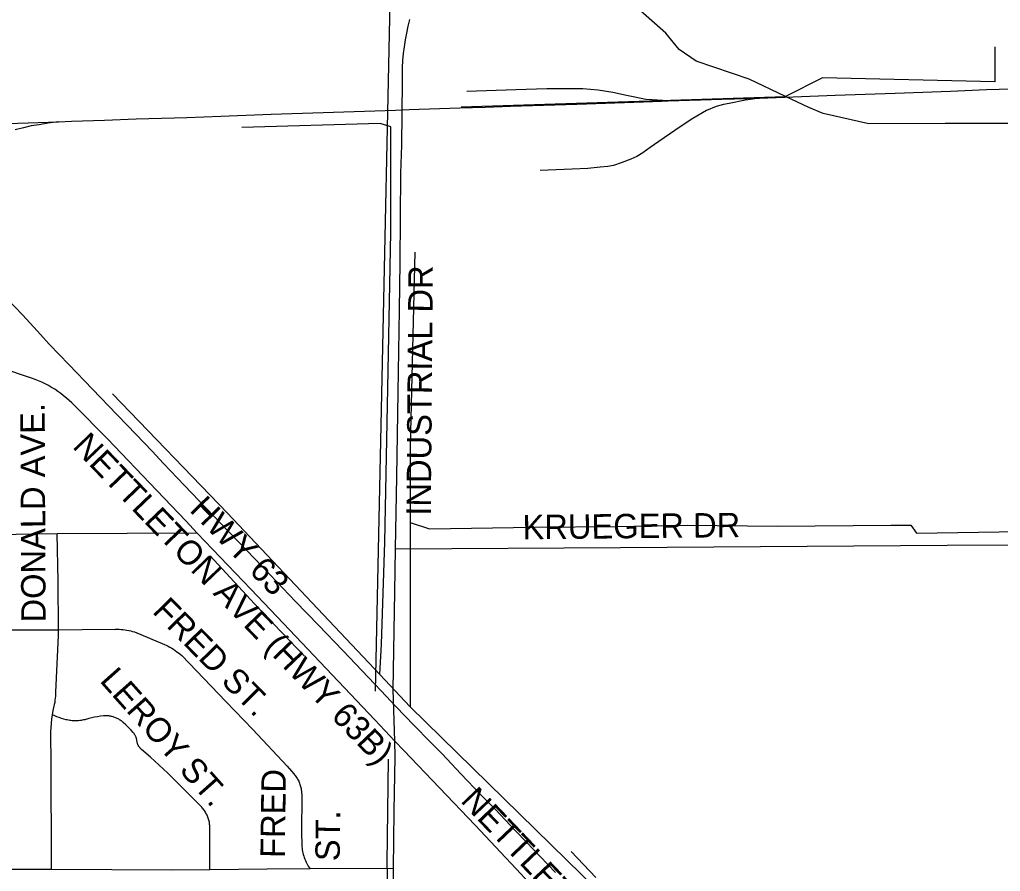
# Model space of a CAD drawing. Extents: x 1670563 to 1761545, y 515755 to 578944.
# Drawn here: x 1713800 to 1716812, y 540565 to 543183 of the extents above; entities that cross this region are included whole.
import ezdxf

# ---------------------------------------------------------------- set-up
doc = ezdxf.new("R2010")
doc.units = 0
for name, color, linetype in [('5_sectionlines', 7, 'Continuous'), ('RR Tracks', 7, 'Continuous'), ('SHP_LINE', 7, 'Continuous'), ('STREETCL', 7, 'Continuous'), ('STRNAMES', 7, 'Continuous')]:
    doc.layers.add(name, color=color, linetype=linetype)

# ---------------------------------------------------------------- blocks, each defined once
blk = doc.blocks.new('RR TRACKS02')
at = {"layer": 'RR Tracks'}
for p, q in [((1715323.9, 542966.9), (1715173.3, 542961.9)), ((1715419.7, 542969.9), (1715323.9, 542966.9)), ((1715474.4, 542970.2), (1715419.7, 542969.9)), ((1715529.5, 542970.3), (1715474.4, 542970.2)), ((1715576.8, 542966.3), (1715529.5, 542970.3)), ((1715622.4, 542958.9), (1715576.8, 542966.3)), ((1715664.3, 542950.2), (1715622.4, 542958.9)), ((1716304.8, 542950.3), (1716489.6, 542957.3)), ((1716489.6, 542957.3), (1716659.7, 542963.2)), ((1716659.7, 542963.2), (1716769.5, 542968.4)), ((1716769.5, 542968.4), (1716847.4, 542969.9)), ((1715308.1, 542916.6), (1715511, 542923.3)), ((1715511, 542923.3), (1715716.4, 542930.3)), ((1715689.9, 542944.9), (1715664.3, 542950.2)), ((1715723.9, 542937.9), (1715689.9, 542944.9)), ((1715716.4, 542930.3), (1715771.4, 542932.6)), ((1715742.9, 542936.6), (1715723.9, 542937.9)), ((1715792.2, 542933.2), (1715742.9, 542936.6)), ((1715771.4, 542932.6), (1715792.2, 542933.2)), ((1715792.2, 542933.2), (1715957.3, 542938.9)), ((1715962, 542922.5), (1715939.4, 542915.5)), ((1715957.3, 542938.9), (1716072.7, 542941.8)), ((1715979.4, 542925.2), (1715962, 542922.5)), ((1716029.7, 542935.2), (1715979.4, 542925.2)), ((1716072.7, 542941.8), (1716029.7, 542935.2)), ((1716072.7, 542941.8), (1716304.8, 542950.3)), ((1714418, 542886.2), (1714572.8, 542891.9)), ((1714572.8, 542891.9), (1714732.5, 542897.5)), ((1714732.5, 542897.5), (1714954.6, 542905)), ((1714954.6, 542905), (1714997, 542906.3)), ((1714997, 542906.3), (1715151.8, 542912)), ((1715151.8, 542912), (1715229.5, 542914)), ((1715229.5, 542914), (1715308.1, 542916.6)), ((1715909.7, 542903.9), (1715867.7, 542879.3)), ((1715939.4, 542915.5), (1715909.7, 542903.9)), ((1713719, 542861.8), (1713826.7, 542866)), ((1713826.7, 542866), (1713919.1, 542868.4)), ((1713887, 542864.6), (1713860, 542859.4)), ((1713919.1, 542868.4), (1713887, 542864.6)), ((1713919.1, 542868.4), (1713958.8, 542870.8)), ((1713958.8, 542870.8), (1714061.1, 542873.8)), ((1714061.1, 542873.8), (1714158.3, 542877.9)), ((1714158.3, 542877.9), (1714313.5, 542882.5)), ((1714313.5, 542882.5), (1714418, 542886.2)), ((1715867.7, 542879.3), (1715828.6, 542853.5)), ((1713811.7, 542850.6), (1713785.9, 542843.8)), ((1713835, 542856.1), (1713811.7, 542850.6)), ((1713860, 542859.4), (1713835, 542856.1)), ((1715828.6, 542853.5), (1715762.9, 542808.6)), ((1715762.9, 542808.6), (1715737.1, 542790.1)), ((1715714.5, 542773.8), (1715695.5, 542762.1)), ((1715737.1, 542790.1), (1715714.5, 542773.8)), ((1715647.5, 542742.8), (1715623.8, 542735.1)), ((1715677.5, 542753.8), (1715647.5, 542742.8)), ((1715695.5, 542762.1), (1715677.5, 542753.8)), ((1715497.1, 542723.1), (1715399, 542719.7)), ((1715545.4, 542725.8), (1715497.1, 542723.1)), ((1715582.8, 542729.1), (1715545.4, 542725.8)), ((1715607.1, 542731.8), (1715582.8, 542729.1)), ((1715623.8, 542735.1), (1715607.1, 542731.8)), ((1713761.5, 542324.7), (1713809.5, 542274.9)), ((1713809.5, 542274.9), (1713853.9, 542226.6)), ((1713853.9, 542226.6), (1713892.1, 542184.8)), ((1713892.1, 542184.8), (1713951, 542123.5)), ((1713951, 542123.5), (1714024.2, 542047.2)), ((1714024.2, 542047.2), (1714098.2, 541969.7)), ((1714098.2, 541969.7), (1714131.4, 541935.8)), ((1714131.4, 541935.8), (1714206.6, 541856.7)), ((1714206.6, 541856.7), (1714242.3, 541818.8)), ((1714242.3, 541818.8), (1714306.5, 541751.5)), ((1714306.5, 541751.5), (1714351.5, 541704.3)), ((1714351.5, 541704.3), (1714440.9, 541610.9)), ((1714440.9, 541610.9), (1714472.3, 541578.5)), ((1714472.3, 541578.5), (1714569.7, 541476.8)), ((1714569.7, 541476.8), (1714647.4, 541395.1)), ((1714647.4, 541395.1), (1714717.7, 541322)), ((1714717.7, 541322), (1714792.6, 541244.3)), ((1714792.6, 541244.3), (1714852.3, 541181.4)), ((1714852.3, 541181.4), (1714909.2, 541121.7)), ((1714909.2, 541121.7), (1714957, 541071.1)), ((1714957, 541071.1), (1715011.1, 541015)), ((1715011.1, 541015), (1715061.2, 540963.1)), ((1715061.2, 540963.1), (1715097.7, 540926.5)), ((1715097.7, 540926.5), (1715155, 540865)), ((1715155, 540865), (1715217.4, 540799.7)), ((1715217.4, 540799.7), (1715261.4, 540755.1)), ((1715261.4, 540755.1), (1715321.6, 540691.5)), ((1715321.6, 540691.5), (1715357.1, 540654.8)), ((1715357.1, 540654.8), (1715399.3, 540610.9)), ((1715399.3, 540610.9), (1715446.1, 540561.6)), ((1715570, 540546.1), (1715494, 540626.1))]:
    blk.add_line(p, q, dxfattribs=at)

msp = doc.modelspace()

# ---------------------------------------------------------------- linework, layer by layer
at = {"layer": '5_sectionlines'}
msp.add_lwpolyline([(1714924.1, 545030.7), (1714958.5, 544246.7), (1714891.7, 541119.2)], dxfattribs=at)
at = {"layer": 'SHP_LINE'}
for points in [[(1716152, 542947), (1716041, 543000), (1715878, 543055), (1715826, 543091), (1715785, 543141), (1715629, 543280), (1715530, 543374), (1715399, 543583), (1715290, 543783), (1715207, 543955), (1715210, 544132), (1715220, 544183)], [(1716795, 543099), (1716795, 542992), (1716266, 543004), (1716152, 542947)], [(1715156, 542915), (1716152, 542947)], [(1717681, 541623), (1717616, 541688), (1717592, 541765), (1717628, 542874), (1717592, 542931), (1717517, 542931), (1717203, 542916), (1717064, 542872), (1716867, 542864), (1716643, 542864), (1716408, 542863), (1716268, 542894), (1716224, 542913), (1716152, 542947)], [(1714906, 541170), (1714911, 541264), (1714922, 541577), (1714930, 541998), (1714940, 542529), (1714940, 542853), (1714907, 542864), (1714483, 542851)], [(1715014, 542468), (1715000, 541872), (1715000, 541071)], [(1714906, 541170), (1714438, 541666), (1714085, 542033)], [(1715000, 541638), (1715059, 541618), (1715381, 541623), (1715632, 541625), (1715850, 541629), (1716128, 541626), (1716476, 541629), (1716537, 541629), (1716555, 541605), (1716809, 541609), (1717225, 541611)], [(1715000, 541071), (1715960, 540131), (1716192, 539893), (1716250, 539893), (1716296, 539957), (1716302, 540299), (1716360, 540318), (1717206, 540318), (1717206, 540344), (1717203, 540611), (1717225, 541611)], [(1714385, 541535), (1714534, 541374), (1714675, 541227)], [(1715000, 541071), (1714906, 541170)], [(1714849, 539704), (1714886, 539781), (1714894, 539908), (1714899, 540015), (1714913, 540136), (1714922, 540234), (1714925, 540304), (1714925, 540355), (1714929, 540509), (1714930, 540558), (1714929, 540592), (1714933, 540910)]]:
    msp.add_lwpolyline(points, dxfattribs=at)
at = {"layer": 'STREETCL'}
for points in [[(1714954.7, 541556.9), (1714958.4, 541779), (1714962.4, 542037.2), (1714966.3, 542290.6), (1714969.3, 542436.2), (1714971.2, 542711.4), (1714974.2, 542796.9), (1714976.2, 542993.3), (1714975.9, 543014.7), (1714976.3, 543036), (1714977.4, 543057.3), (1714979.2, 543078.5), (1714981.7, 543099.7), (1714985, 543120.8), (1714988.9, 543141.7), (1714993.6, 543162.5), (1714998.9, 543183.2)], [(1714345.8, 541605.2), (1714310.6, 541642.3), (1714221.8, 541735.7), (1714068.4, 541895.2), (1713968.5, 541997), (1713960.6, 542005), (1713952.4, 542012.7), (1713943.9, 542020.1), (1713935.2, 542027.3), (1713926.2, 542034.1), (1713917.1, 542040.6), (1713907.7, 542046.8), (1713898.1, 542052.7), (1713888.3, 542058.3), (1713878.3, 542063.5), (1713868.2, 542068.4), (1713857.9, 542073), (1713847.4, 542077.2), (1713836.9, 542081.1), (1713742.6, 542112.8)], [(1713915.5, 541602.8), (1713661.9, 541598.4), (1713640.7, 541597.9)], [(1713919.1, 541307.8), (1713918, 541457.5), (1713915.3, 541602.8)], [(1714345.8, 541605.2), (1713915.5, 541602.8)], [(1714952.1, 540965.9), (1714891, 541030.8), (1714610.7, 541327), (1714510.1, 541432.4), (1714345.8, 541605.2)], [(1714954.7, 541556.9), (1715645.2, 541560.7), (1716649.2, 541567.8), (1717342.8, 541569), (1717532, 541570.2)], [(1714952.1, 540965.9), (1714947.6, 541124.5), (1714952.5, 541424.3), (1714954.7, 541556.9)], [(1713622.7, 541305.1), (1713628.8, 541306.1), (1713635, 541306.9), (1713641.1, 541307.4), (1713647.3, 541307.8), (1713653.4, 541308), (1713659.6, 541308), (1713876.6, 541307.3), (1713919.1, 541307.8)], [(1713901.1, 541046.5), (1713903.5, 541059.7), (1713906.3, 541072.8), (1713907.6, 541078.9), (1713908.7, 541085), (1713909.5, 541091.2), (1713910.2, 541097.5), (1713910.7, 541103.7), (1713910.9, 541109.9), (1713911, 541116.2), (1713919.2, 541290), (1713919.1, 541307.8)], [(1713919.1, 541307.8), (1713992.5, 541308.8), (1714093.7, 541309.6), (1714099.7, 541309.7), (1714105.7, 541309.5), (1714111.7, 541309.2), (1714117.6, 541308.6), (1714123.6, 541307.9), (1714129.5, 541306.9), (1714135.4, 541305.8), (1714141.2, 541304.5), (1714147, 541302.9), (1714152.7, 541301.2), (1714244.5, 541262.9), (1714250.3, 541260.3), (1714256.1, 541257.4), (1714261.7, 541254.4), (1714267.3, 541251.2), (1714272.7, 541247.9), (1714278, 541244.3), (1714283.2, 541240.5), (1714288.2, 541236.6), (1714293.1, 541232.5), (1714297.9, 541228.3), (1714433.4, 541087.5), (1714516.1, 541001), (1714621.9, 540889.1), (1714642.2, 540865), (1714644.4, 540862.4), (1714646.5, 540859.7), (1714648.5, 540857), (1714650.4, 540854.2), (1714652.3, 540851.3), (1714654, 540848.3), (1714655.6, 540845.3), (1714657.1, 540842.2), (1714658.5, 540839.1), (1714659.7, 540836), (1714660.9, 540832.8), (1714662, 540829.5), (1714662.9, 540826.2), (1714663.8, 540822.9), (1714664.5, 540819.6), (1714665.1, 540816.2), (1714665.6, 540812.9), (1714665.9, 540809.5), (1714666.2, 540806.1), (1714666.3, 540802.6), (1714665.5, 540680.8), (1714666.3, 540651.1), (1714666.5, 540646.2), (1714666.9, 540641.3), (1714667.4, 540636.4), (1714668.2, 540631.6), (1714669, 540626.8), (1714670.1, 540622), (1714671.3, 540617.2), (1714672.7, 540612.5), (1714674.2, 540607.9), (1714675.9, 540603.3), (1714677.7, 540598.7), (1714679.7, 540594.2), (1714681.9, 540589.8), (1714684.1, 540585.5), (1714686.6, 540581.3), (1714689.2, 540577.1), (1714691.9, 540573)], [(1713898.1, 540571.2), (1713896.9, 540918.1), (1713895.7, 540968.2), (1713895.6, 540981.3), (1713895.9, 540994.4), (1713896.6, 541007.5), (1713897.7, 541020.5), (1713899.2, 541033.5), (1713901.1, 541046.5)], [(1714383.8, 540570.5), (1714384.4, 540699.9), (1714384.3, 540703.2), (1714384.1, 540706.5), (1714383.7, 540709.7), (1714383.3, 540712.9), (1714382.7, 540716.2), (1714382, 540719.3), (1714381.2, 540722.5), (1714380.3, 540725.7), (1714379.3, 540728.8), (1714378.2, 540731.8), (1714377, 540734.9), (1714375.7, 540737.9), (1714374.3, 540740.8), (1714372.8, 540743.7), (1714371.2, 540746.5), (1714369.5, 540749.3), (1714367.7, 540752), (1714365.8, 540754.7), (1714363.8, 540757.3), (1714361.7, 540759.8), (1714359.6, 540762.3), (1714254.8, 540867.1), (1714228.9, 540892.2), (1714202.1, 540916.5), (1714174.6, 540939.9), (1714173.5, 540940.9), (1714172.5, 540941.8), (1714171.5, 540942.8), (1714170.5, 540943.8), (1714169.6, 540944.9), (1714168.7, 540946), (1714167.8, 540947.1), (1714167, 540948.2), (1714166.2, 540949.4), (1714165.5, 540950.6), (1714164.8, 540951.8), (1714164.1, 540953.1), (1714163.5, 540954.4), (1714163, 540955.7), (1714162.5, 540957), (1714162, 540958.3), (1714161.6, 540959.6), (1714161.2, 540961), (1714160.9, 540962.4), (1714160.6, 540963.8), (1714160.3, 540965.1), (1714160.2, 540966.5), (1714160, 540968.1), (1714159.7, 540969.7), (1714159.4, 540971.3), (1714159, 540972.9), (1714158.6, 540974.4), (1714158.1, 540976), (1714157.6, 540977.5), (1714157, 540979), (1714156.4, 540980.5), (1714155.7, 540981.9), (1714155, 540983.4), (1714154.2, 540984.8), (1714153.3, 540986.2), (1714152.5, 540987.5), (1714151.5, 540988.8), (1714150.6, 540990.1), (1714149.6, 540991.4), (1714148.5, 540992.6), (1714141.2, 541000.6), (1714133.7, 541008.3), (1714125.9, 541015.8), (1714117.9, 541023.2), (1714115.9, 541024.9), (1714113.8, 541026.7), (1714111.6, 541028.3), (1714109.3, 541029.9), (1714107, 541031.3), (1714104.7, 541032.7), (1714102.3, 541034.1), (1714099.9, 541035.3), (1714097.4, 541036.5), (1714094.9, 541037.5), (1714092.4, 541038.5), (1714089.8, 541039.4), (1714087.2, 541040.2), (1714084.5, 541041), (1714081.9, 541041.6), (1714079.2, 541042.1), (1714076.5, 541042.6), (1714073.8, 541042.9), (1714071.1, 541043.2), (1714068.4, 541043.4), (1714065.7, 541043.4), (1714062.9, 541043.4), (1714060.2, 541043.3), (1714057.5, 541043.1), (1714048.4, 541042.1), (1714039.3, 541040.8), (1714030.3, 541039.2), (1714021.3, 541037.3), (1714012.4, 541035.1), (1714003.6, 541032.6), (1713999.9, 541031.5), (1713996.1, 541030.6), (1713992.3, 541029.8), (1713988.5, 541029.2), (1713984.7, 541028.6), (1713980.9, 541028.2), (1713977, 541028), (1713973.2, 541027.8), (1713969.3, 541027.8), (1713965.4, 541027.9), (1713961.6, 541028.2), (1713957.7, 541028.6), (1713953.9, 541029.1), (1713950.1, 541029.8), (1713946.3, 541030.6), (1713942.6, 541031.5), (1713935.5, 541033.5), (1713928.5, 541035.7), (1713921.5, 541038.1), (1713914.6, 541040.7), (1713907.8, 541043.5), (1713901.1, 541046.5)], [(1714948.8, 540573.8), (1714950.5, 540750.2), (1714953.5, 540916.9), (1714952.1, 540965.9)], [(1714952.1, 540965.9), (1714979.7, 540936.5), (1715199.2, 540707.6), (1715340.4, 540557), (1715414.5, 540475.3), (1715485.9, 540391.4), (1715595, 540263.8), (1715708.8, 540140.2)], [(1713898.1, 540571.2), (1713835.9, 540571.5), (1713620.3, 540571.6), (1713618.4, 540571.6), (1713616.4, 540571.7), (1713614.5, 540571.9), (1713612.6, 540572.1), (1713610.6, 540572.4), (1713608.7, 540572.8), (1713606.8, 540573.2), (1713604.9, 540573.7), (1713603.1, 540574.3), (1713601.2, 540574.9), (1713599.4, 540575.6), (1713597.6, 540576.3), (1713595.8, 540577.1), (1713594.1, 540578), (1713592.4, 540578.9), (1713590.7, 540579.9), (1713589.1, 540580.9), (1713587.5, 540582), (1713585.9, 540583.2), (1713584.4, 540584.4), (1713582.9, 540585.6)], [(1714691.9, 540573), (1714560.8, 540572.6), (1714383.8, 540570.5)], [(1714948.8, 540573.8), (1714691.9, 540573)], [(1714943.3, 539503.2), (1714943.6, 539634.5), (1714950.5, 540077), (1714946.6, 540422), (1714948.6, 540547.9), (1714948.8, 540573.8)], [(1714383.8, 540570.5), (1714269, 540569.1), (1713898.1, 540571.2)]]:
    msp.add_lwpolyline(points, dxfattribs=at)

# ---------------------------------------------------------------- block references
msp.add_blockref('RR TRACKS02', (0, 0), dxfattribs=at)

# ---------------------------------------------------------------- texts
at = {"layer": 'STRNAMES'}
for s, rotation, p in [('INDUSTRIAL DR', 89.5424, (1715063.1, 541658.4)), ('DONALD AVE.', 90.251, (1713880, 541330.5)), ('NETTLETON AVE (HWY 63B)', 313.7829, (1713959.7, 541869)), ('HWY 63', 314.4694, (1714318.8, 541673.6)), ('KRUEGER DR', 0.5892, (1715345, 541585.7)), ('FRED ST.', 314.4694, (1714205.3, 541361.8)), ('LEROY ST.', 311.6278, (1714043.4, 541150.1)), ('FRED ', 89.251, (1714614.5, 540606.4)), ('NETTLETON AVE (HWY 463)', 313.5988, (1715151.6, 540780.2)), ('ST.', 89.251, (1714783, 540596.5))]:
    msp.add_text(s, height=75, rotation=rotation, dxfattribs=at).set_placement(p)

doc.saveas('drawing.dxf')
